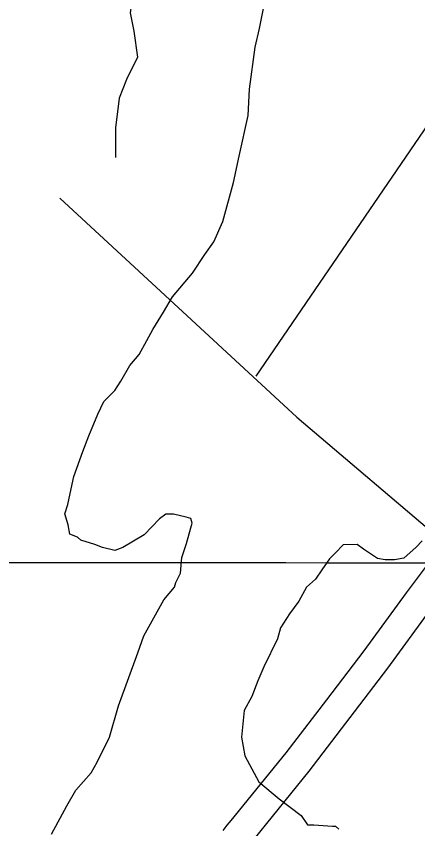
# Model space of a CAD drawing. Extents: x 3250478 to 3288318, y 788638 to 816472.
# Drawn here: x 3259117 to 3259527, y 805873 to 806701 of the extents above; entities that cross this region are included whole.
import ezdxf

# ---------------------------------------------------------------- set-up
doc = ezdxf.new("R2010")
doc.units = 0
for name, color, linetype in [('V-GRID-MAJR', 7, 'Continuous'), ('V-ROAD-CNTR', 7, 'Continuous'), ('V-SITE-VEGE', 7, 'Continuous'), ('V-TOPO-SHOR', 7, 'Continuous')]:
    doc.layers.add(name, color=color, linetype=linetype)

msp = doc.modelspace()

# ---------------------------------------------------------------- linework, layer by layer
at = {"layer": 'V-GRID-MAJR'}
msp.add_spline([(3254645.228, 806146.921), (3259882.848, 806143.493), (3265120.469, 806140.826), (3270358.09, 806138.922), (3275595.711, 806137.779), (3280833.333, 806137.398), (3286070.954, 806137.779), (3286070.955, 806137.779)], degree=3, dxfattribs=at)
at = {"layer": 'V-ROAD-CNTR'}
for points in [[(3259944.03307478, 806739.8914928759), (3259812.967336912, 806523.082926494), (3259764.31843421, 806449.099074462), (3259729.557503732, 806397.330178), (3259693.5305757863, 806343.7582851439), (3259654.282654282, 806285.991400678), (3259616.9767288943, 806239.191494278), (3259586.655789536, 806202.7785671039), (3259537.127888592, 806142.847686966), (3259514.685933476, 806113.17574631), (3259471.456019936, 806054.0558645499), (3259433.3360961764, 806004.09096448), (3259391.811179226, 805949.83607299), (3259335.8902910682, 805880.9142108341)], [(3259969.707023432, 806724.371523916), (3259838.345286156, 806507.0749585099), (3259789.304384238, 806432.4951076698), (3259754.4574539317, 806380.5982114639), (3259718.384526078, 806326.958318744), (3259678.454605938, 806268.18543629), (3259640.234682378, 806220.2415321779), (3259609.7457433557, 806183.624605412), (3259560.665841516, 806124.23572419), (3259538.7598853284, 806095.2717821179), (3259495.491971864, 806036.1019004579), (3259457.1740485, 805985.875000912), (3259415.3751320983, 805931.2641101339), (3259359.1862444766, 805862.012248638)], [(3259336.0142908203, 805881.0642105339), (3259331.855299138, 805876.073220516), (3259327.6983074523, 805870.9562307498)]]:
    msp.add_lwpolyline(points, dxfattribs=at)
at = {"layer": 'V-SITE-VEGE'}
for p, q in [((3259365.176, 806688.235), (3259369.6720000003, 806710.451)), ((3259360.648, 806669.18), (3259365.176, 806688.235)), ((3259354.809, 806626.365), (3259360.648, 806669.18)), ((3259353.538, 806599.4310000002), (3259354.809, 806626.365)), ((3259344.514, 806558.16), (3259353.538, 806599.4310000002)), ((3259338.4930000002, 806531.176), (3259344.514, 806558.16)), ((3259327.8680000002, 806491.4670000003), (3259338.4930000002, 806531.176)), ((3259318.607, 806470.7780000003), (3259327.8680000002, 806491.4670000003)), ((3259309.254, 806458.0010000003), (3259318.607, 806470.7780000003)), ((3259296.808, 806438.86), (3259309.254, 806458.0010000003)), ((3259276.5, 806414.8760000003), (3259296.808, 806438.8600000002)), ((3259267.186, 806398.934), (3259276.5, 806414.876)), ((3259256.305, 806381.3910000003), (3259267.186, 806398.934)), ((3259250.099, 806370.2360000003), (3259256.305, 806381.3910000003)), ((3259242.35, 806355.898), (3259250.099, 806370.2360000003)), ((3259232.978, 806344.7050000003), (3259242.35, 806355.898)), ((3259223.662, 806328.764), (3259232.978, 806344.7050000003)), ((3259217.44, 806319.191), (3259223.662, 806328.764)), ((3259206.485, 806307.9830000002), (3259217.44, 806319.191)), ((3259200.298, 806295.2440000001), (3259206.485, 806307.9830000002)), ((3259191.057, 806272.97), (3259200.298, 806295.2440000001)), ((3259184.907, 806257.0650000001), (3259191.057, 806272.97)), ((3259175.702, 806231.6270000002), (3259184.907, 806257.0650000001)), ((3259174.2090000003, 806223.691), (3259175.702, 806231.6270000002)), ((3259169.699, 806203.0550000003), (3259174.2090000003, 806223.691)), ((3259166.6410000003, 806193.522), (3259169.699, 806203.0550000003)), ((3259169.934, 806182.4750000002), (3259166.6410000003, 806193.522)), ((3259269.563, 806193.127), (3259263.284, 806188.304)), ((3259277.4790000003, 806193.219), (3259269.563, 806193.127)), ((3259290.181, 806190.198), (3259277.4790000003, 806193.219)), ((3259263.284, 806188.304), (3259247.6380000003, 806172.292)), ((3259294.948, 806188.6700000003), (3259290.181, 806190.198)), ((3259296.5870000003, 806183.939), (3259294.948, 806188.6700000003)), ((3259171.628, 806172.9950000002), (3259169.934, 806182.4750000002)), ((3259290.492, 806163.2870000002), (3259295.059, 806179.1720000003)), ((3259295.059, 806179.1720000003), (3259296.5870000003, 806183.939)), ((3259179.58, 806169.9210000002), (3259171.628, 806172.9950000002)), ((3259182.784, 806166.7910000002), (3259179.58, 806169.9210000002)), ((3259247.6380000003, 806172.292), (3259225.619, 806159.3690000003)), ((3259197.0870000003, 806162.2060000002), (3259182.784, 806166.7910000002)), ((3259205.039, 806159.1320000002), (3259197.0870000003, 806162.2060000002)), ((3259225.619, 806159.3690000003), (3259217.741, 806156.1110000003)), ((3259285.906, 806148.9820000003), (3259290.492, 806163.2870000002)), ((3259450.424, 806161.966), (3259442.6010000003, 806153.9590000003)), ((3259464.6720000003, 806162.13), (3259450.424, 806161.966)), ((3259471.06, 806157.4550000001), (3259464.6720000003, 806162.13)), ((3259524.865, 806159.658), (3259512.329, 806148.431)), ((3259531.128, 806166.064), (3259524.865, 806159.658)), ((3259217.741, 806156.1110000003), (3259205.039, 806159.1320000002)), ((3259442.6010000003, 806153.9590000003), (3259436.34, 806147.5520000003)), ((3259485.416, 806148.12), (3259471.06, 806157.4550000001)), ((3259284.506, 806133.1330000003), (3259285.906, 806148.9820000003)), ((3259436.34, 806147.5520000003), (3259428.554, 806136.3810000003)), ((3259493.35, 806146.6290000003), (3259485.416, 806148.12)), ((3259502.849, 806146.7370000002), (3259493.35, 806146.6290000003)), ((3259512.329, 806148.431), (3259502.849, 806146.737)), ((3259428.554, 806136.3810000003), (3259422.33, 806126.8080000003)), ((3259279.867, 806123.5790000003), (3259284.506, 806133.1330000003)), ((3259422.33, 806126.8080000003), (3259412.919, 806118.782)), ((3259267.403, 806106.0170000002), (3259278.3370000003, 806118.811)), ((3259278.3370000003, 806118.811), (3259279.867, 806123.5790000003)), ((3259412.919, 806118.782), (3259405.1720000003, 806104.442)), ((3259247.242, 806069.368), (3259267.403, 806106.0170000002)), ((3259405.1720000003, 806104.442), (3259395.819, 806091.669)), ((3259395.819, 806091.669), (3259386.486, 806077.3100000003)), ((3259386.486, 806077.3100000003), (3259383.447, 806066.192)), ((3259241.111, 806051.88), (3259247.242, 806069.368)), ((3259383.447, 806066.192), (3259369.526, 806037.5340000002)), ((3259221.153, 805997.8150000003), (3259241.111, 806051.88)), ((3259369.526, 806037.5340000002), (3259363.358, 806023.208)), ((3259363.358, 806023.208), (3259357.21, 806007.3050000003)), ((3259357.21, 806007.3050000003), (3259349.46, 805992.965)), ((3259212.021, 805966.044), (3259221.153, 805997.8150000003)), ((3259349.46, 805992.965), (3259346.603, 805966.0160000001)), ((3259199.647, 805940.567), (3259212.021, 805966.044)), ((3259346.603, 805966.0160000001), (3259349.988, 805947.0530000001)), ((3259349.988, 805947.0530000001), (3259364.548, 805920.3060000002)), ((3259193.4390000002, 805929.4140000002), (3259199.647, 805940.567)), ((3259177.813, 805911.8150000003), (3259193.4390000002, 805929.4140000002)), ((3259364.548, 805920.3060000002), (3259385.3310000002, 805903.132)), ((3259168.497, 805895.8740000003), (3259177.813, 805911.8150000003)), ((3259385.3310000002, 805903.132), (3259407.6950000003, 805885.9719999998)), ((3259152.9930000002, 805867.196), (3259168.497, 805895.8740000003)), ((3259407.6950000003, 805885.9720000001), (3259414.1380000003, 805876.545)), ((3259414.1380000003, 805876.545), (3259420.47, 805876.618)), ((3259420.47, 805876.618), (3259439.486, 805875.2550000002)), ((3259439.486, 805875.2550000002), (3259442.65, 805875.2910000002)), ((3259442.65, 805875.2910000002), (3259445.855, 805872.1600000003))]:
    msp.add_line(p, q, dxfattribs=at)
at = {"layer": 'V-TOPO-SHOR'}
for points in [[(3259361.685987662, 806333.8301845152), (3259630.1728993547, 806726.8612066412), (3259702.0205957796, 806828.8974828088), (3259823.0465142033, 807066.9956888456)], [(3259165.2952803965, 806897.091737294), (3259221.980512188, 806851.716501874), (3259248.4364793, 806840.3691193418), (3259267.3315565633, 806825.2440408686), (3259271.108152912, 806813.9032558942), (3259255.9808752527, 806787.448388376), (3259237.0649057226, 806730.7554594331), (3259233.277313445, 806704.2972931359), (3259237.0517106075, 806685.3967179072), (3259240.8239085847, 806658.9363524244), (3259229.4776256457, 806636.2602804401), (3259221.912337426, 806617.3630039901), (3259218.1236455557, 806587.1249425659), (3259218.1192471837, 806572.0053620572), (3259218.114848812, 806556.8857815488)], [(3259161.404326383, 806515.323429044), (3259403.252738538, 806292.2392425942), (3259554.411157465, 806163.6788245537)]]:
    msp.add_lwpolyline(points, dxfattribs=at)

doc.saveas('drawing.dxf')
